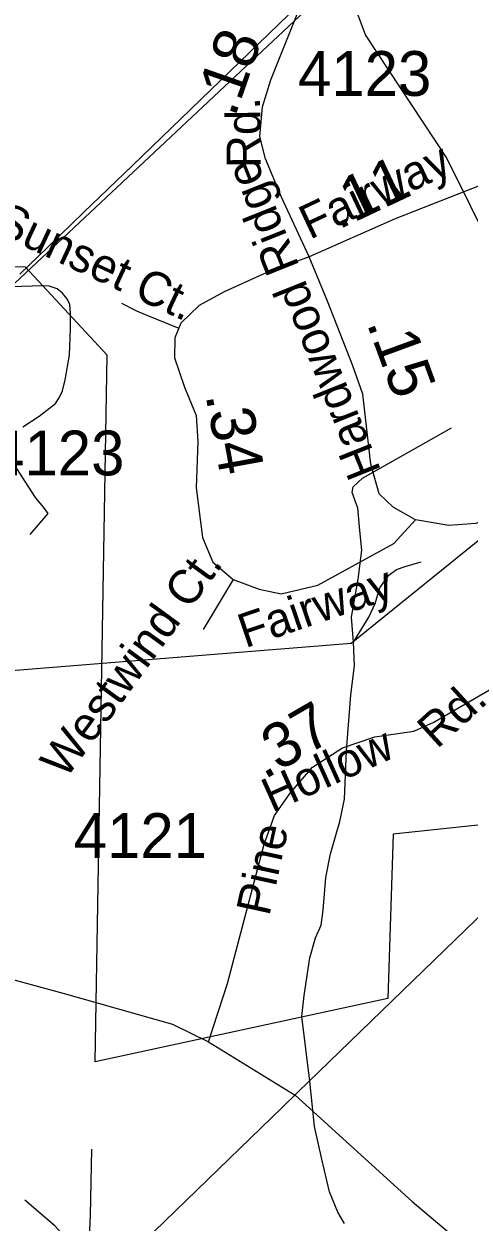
# Model space of a CAD drawing. Extents: x 2169602 to 2449496, y 721995 to 810662.
# Drawn here: x 2389212 to 2390454, y 765731 to 769073 of the extents above; entities that cross this region are included whole.
import ezdxf

# ---------------------------------------------------------------- set-up
doc = ezdxf.new("R2010")
doc.units = 0
doc.layers.add('Default', color=7, linetype='Continuous')

msp = doc.modelspace()

# ---------------------------------------------------------------- linework, layer by layer
at = {"layer": 'Default'}
for p, q in [((2389278.6, 767707.1), (2389228.4, 767649.2)), ((2389795.1, 767522.8), (2389711.8, 767384.1))]:
    msp.add_line(p, q, dxfattribs=at)
for points in [[(2386380.1, 765643.4), (2386857.9, 766106.2), (2386916.4, 766162.9), (2386960.4, 766205.5), (2388333.9, 767535.6), (2388482.6, 767665.6), (2388839.5, 768000.9), (2389171, 768336), (2391030.3, 770080.7), (2393764.7, 772758.1), (2394526.4, 773595), (2394852.5, 773868.2), (2394973.7, 773986.6), (2394998.1, 774010.6), (2395018.6, 774030.8), (2395083, 774094), (2395207.8, 774217.2), (2395509.9, 774514.3), (2395511.9, 774516.4), (2395846.4, 774839.9), (2396368, 775322.6), (2396469.9, 775429.5)], [(2389396, 765530.5), (2389873.7, 765993.4), (2389932.2, 766050), (2389976.3, 766092.7), (2391349.7, 767422.8), (2391498.4, 767552.8), (2391855.4, 767888.1), (2392186.8, 768223.2), (2394046.1, 769967.9), (2396780.6, 772645.2), (2397542.2, 773482.1), (2397868.3, 773755.4), (2397989.5, 773873.8), (2398013.9, 773897.7), (2398034.4, 773917.9), (2398098.8, 773981.2), (2398223.7, 774104.3), (2398525.7, 774401.5), (2398527.8, 774403.5), (2398862.2, 774727.1), (2399383.8, 775209.8), (2399485.8, 775316.7)], [(2391073.6, 764947.2), (2391178.6, 766960.8), (2390837.4, 766875.9), (2390242.1, 766812.3), (2390226.7, 766354.4), (2389410.2, 766177.4), (2389443.8, 768148.7), (2389216.4, 768394.4), (2388718.4, 768404), (2388629, 768711.2), (2388529.1, 768955.2), (2388654.4, 769196.1), (2388670.2, 769505.2), (2388617.3, 769865), (2388811.9, 770134.5), (2389300.7, 770249.9), (2390705.1, 770262.3), (2391005.7, 772988.7), (2392249.8, 773007.3), (2392264.1, 772753.4), (2392724.3, 772714.7), (2392730.4, 771054.6), (2393230.3, 770963)], [(2386380.1, 765643.4), (2386857.9, 766106.2), (2386916.4, 766162.9), (2386960.4, 766205.5), (2388333.9, 767535.6), (2388482.6, 767665.6), (2388839.5, 768000.9), (2389171, 768336), (2391030.3, 770080.7), (2393764.7, 772758.1)], [(2389200.2, 768374.7), (2389278.4, 768450.3), (2389379.2, 768547.8), (2389513.3, 768677.6), (2390304.8, 769442.8), (2390837.4, 769959.6), (2390984.2, 770102.8), (2391594, 770698.2), (2392429.2, 771511.5), (2392724.7, 771799.1), (2393266.8, 772326.6)], [(2389396, 765530.5), (2389873.7, 765993.4), (2389932.2, 766050), (2389976.3, 766092.7), (2391349.7, 767422.8), (2391498.4, 767552.8), (2391855.4, 767888.1), (2392186.8, 768223.2), (2394046.1, 769967.9)], [(2389396, 765530.6), (2389873.7, 765993.4), (2389932.2, 766050), (2389976.3, 766092.7), (2391349.7, 767422.8), (2391521.7, 767589.3), (2391691.9, 767754.2), (2391759.8, 767819.9), (2391791.8, 767850.8), (2391831.6, 767889.3), (2391852.9, 767910.2), (2391938.2, 767992.8), (2391951.5, 768005.6), (2392041.8, 768093.1), (2392151.5, 768199.2), (2392209.9, 768256), (2392216.1, 768261.9), (2392294.2, 768337.4), (2392395.1, 768434.9), (2392529.2, 768564.8), (2393320.7, 769330)], [(2390007.5, 768423.4), (2389930.1, 768589.8), (2389886.1, 768696.7), (2389869.4, 768759.5), (2389877.2, 768842.2), (2389900.3, 768917.6), (2389972.5, 769095.6), (2390045.7, 769316)], [(2390964.8, 767471.7), (2390594.9, 768135.2), (2390525.8, 768428.6), (2390390.9, 768700.4), (2390164.9, 769042.8), (2390102.3, 769209.9)], [(2390503.5, 768629.6), (2390247.7, 768529.1), (2390007.5, 768423.4)], [(2390007.5, 768423.4), (2389887.2, 768378.3), (2389770, 768326), (2389700.9, 768287.2), (2389649.7, 768238), (2389632.9, 768197.2), (2389631.9, 768141.7), (2389659.6, 768060), (2389692, 767980.4), (2389697.3, 767908.2), (2389692, 767779.4), (2389710.3, 767640.1), (2389738.6, 767572), (2389795.1, 767522.8), (2389868.3, 767496.6), (2389929.6, 767483), (2390032.1, 767507.1), (2390243.5, 767623.3), (2390304.2, 767689.3)], [(2390157.6, 768039.9), (2390129.4, 768119.7), (2390058.3, 768299.8), (2390007.5, 768423.4)], [(2389208.7, 767949), (2389254.6, 767978.5), (2389299.3, 768014.5), (2389310.3, 768029.8), (2389319, 768049.5), (2389326.6, 768080), (2389338.6, 768149.4), (2389341.9, 768223.7), (2389341.9, 768266.2), (2389339.7, 768290.3), (2389332.1, 768306.6), (2389317.9, 768323), (2389304.8, 768333.9), (2389281.9, 768341.6), (2389264.4, 768342.7), (2389174.7, 768339.7)], [(2389484.3, 768294.3), (2389526.1, 768272.3), (2389550.4, 768262.3), (2389644, 768224.3)], [(2390304.2, 767689.3), (2390241.9, 767724.9), (2390203.2, 767762.6), (2390179.1, 767845.3), (2390157.6, 768039.9)], [(2390131.5, 767348.4), (2390126, 767418.3), (2390144.6, 767524.2), (2390154.4, 767605), (2390148.9, 767660.2), (2390143.5, 767722.4), (2390127.1, 767765.5), (2390130.4, 767781.9), (2390156.6, 767806), (2390404.5, 767946.8)], [(2389138.8, 767893.3), (2389174.8, 767858.4), (2389205.4, 767809.2), (2389242.6, 767751.9), (2389265.5, 767724.6), (2389278.6, 767707.1)], [(2390827.4, 767829.6), (2390714.9, 767784.6), (2390569.4, 767717.6), (2390472.6, 767679.9), (2390397.3, 767673.6), (2390304.2, 767689.3)], [(2390536.3, 767677.6), (2390125, 767345.1), (2389153.7, 767266.3)], [(2389727.1, 766233.8), (2389779.9, 766396.1), (2389881.9, 766784.6), (2389911.2, 766865.2), (2389954.7, 766927), (2390016.4, 766999.3), (2390100.1, 767053.7), (2390190.6, 767084.1), (2390299.5, 767099.8), (2390354.9, 767124.9), (2390510.8, 767215), (2390756.2, 767418.1), (2390846.7, 767511.3), (2390927.3, 767591.9)], [(2390131.5, 767348.4), (2390174, 767418.3), (2390191.5, 767456.5), (2390204.6, 767500.2), (2390229.7, 767535.1), (2390251.6, 767551.5), (2390275.6, 767559.2), (2390320.4, 767572.3)], [(2390106.3, 765726.7), (2390087.8, 765758.4), (2390063.8, 765815.2), (2390043, 765905.8), (2390022.3, 765997), (2390009.1, 766123.7), (2389987.3, 766304.4), (2389993.9, 766362.8), (2390009.1, 766467.7), (2390025.5, 766523.4), (2390040.8, 766558.9), (2390046.3, 766600.4), (2390053.9, 766692.1), (2390067, 766757.6), (2390093.2, 766847.7), (2390106.3, 766910.5), (2390111.8, 767044.8), (2390123.8, 767201.5), (2390133.6, 767282.3), (2390131.5, 767348.4)], [(2387983.7, 766727.2), (2388593.3, 766566.8), (2389323.7, 766367.8), (2389626.6, 766283), (2389727.1, 766233.8)], [(2389727.1, 766233.8), (2389968, 766084.7)], [(2389968, 766084.7), (2390294.9, 765787.5), (2390430.3, 765674), (2390526.4, 765588.8), (2390609.4, 765523.3), (2390773.2, 765422.8), (2390882.4, 765366), (2391038.6, 765297.2), (2391143.4, 765259), (2391238.4, 765229.5), (2391395.7, 765185.3), (2391488.5, 765161.8), (2391622.8, 765139.4), (2391781.2, 765128.5), (2391886, 765126.3), (2392119.7, 765137.3), (2392403.6, 765162.9), (2392474.6, 765169.5), (2392960.5, 765218.6)], [(2389388.9, 765561.3), (2389397.6, 765749.7), (2389400.9, 765934.2)], [(2389388.9, 765561.3), (2389358.3, 765642.7), (2389331, 765684.2), (2389298.2, 765720.2), (2389214.2, 765791.2)]]:
    msp.add_lwpolyline(points, dxfattribs=at)

# ---------------------------------------------------------------- texts
for s, height, rotation, p in [('.18', 125, 70.7302, (2389800, 768810.4)), ('Rd.', 95, 90.6393, (2389872.7, 768671.7)), ('Fairway', 95, 25.2554, (2390009.2, 768470.6)), ('Hardwood Ridge', 95, 111.7734, (2390208.9, 767826.5)), ('.11', 125, 25.2554, (2390089.1, 768498.5)), ('Sunset Ct.', 95, 334.9746, (2389124.1, 768493.5)), ('.15', 125, 290.0877, (2390167.4, 768238.4)), ('.34', 125, 280.3849, (2389718.1, 768037.7)), ('Westwind Ct.', 95, 53.8178, (2389327.8, 766963.6)), ('Fairway', 95, 18.8146, (2389829.2, 767331.2)), ('Rd.', 95, 42.4558, (2390364.2, 767048.6)), ('.37', 125, 30.1514, (2389882.4, 766963.8)), ('Hollow', 95, 24.2287, (2389903.6, 766872.5)), ('Pine', 95, 77.6659, (2389896, 766581.8))]:
    msp.add_text(s, height=height, rotation=rotation, dxfattribs=at).set_placement(p)
for s, p in [('4123', (2389976.5, 768872.4)), ('4123', (2389120.3, 767813.7)), ('4121', (2389350.7, 766746.4))]:
    msp.add_text(s, height=125, dxfattribs=at).set_placement(p)

doc.saveas('drawing.dxf')
